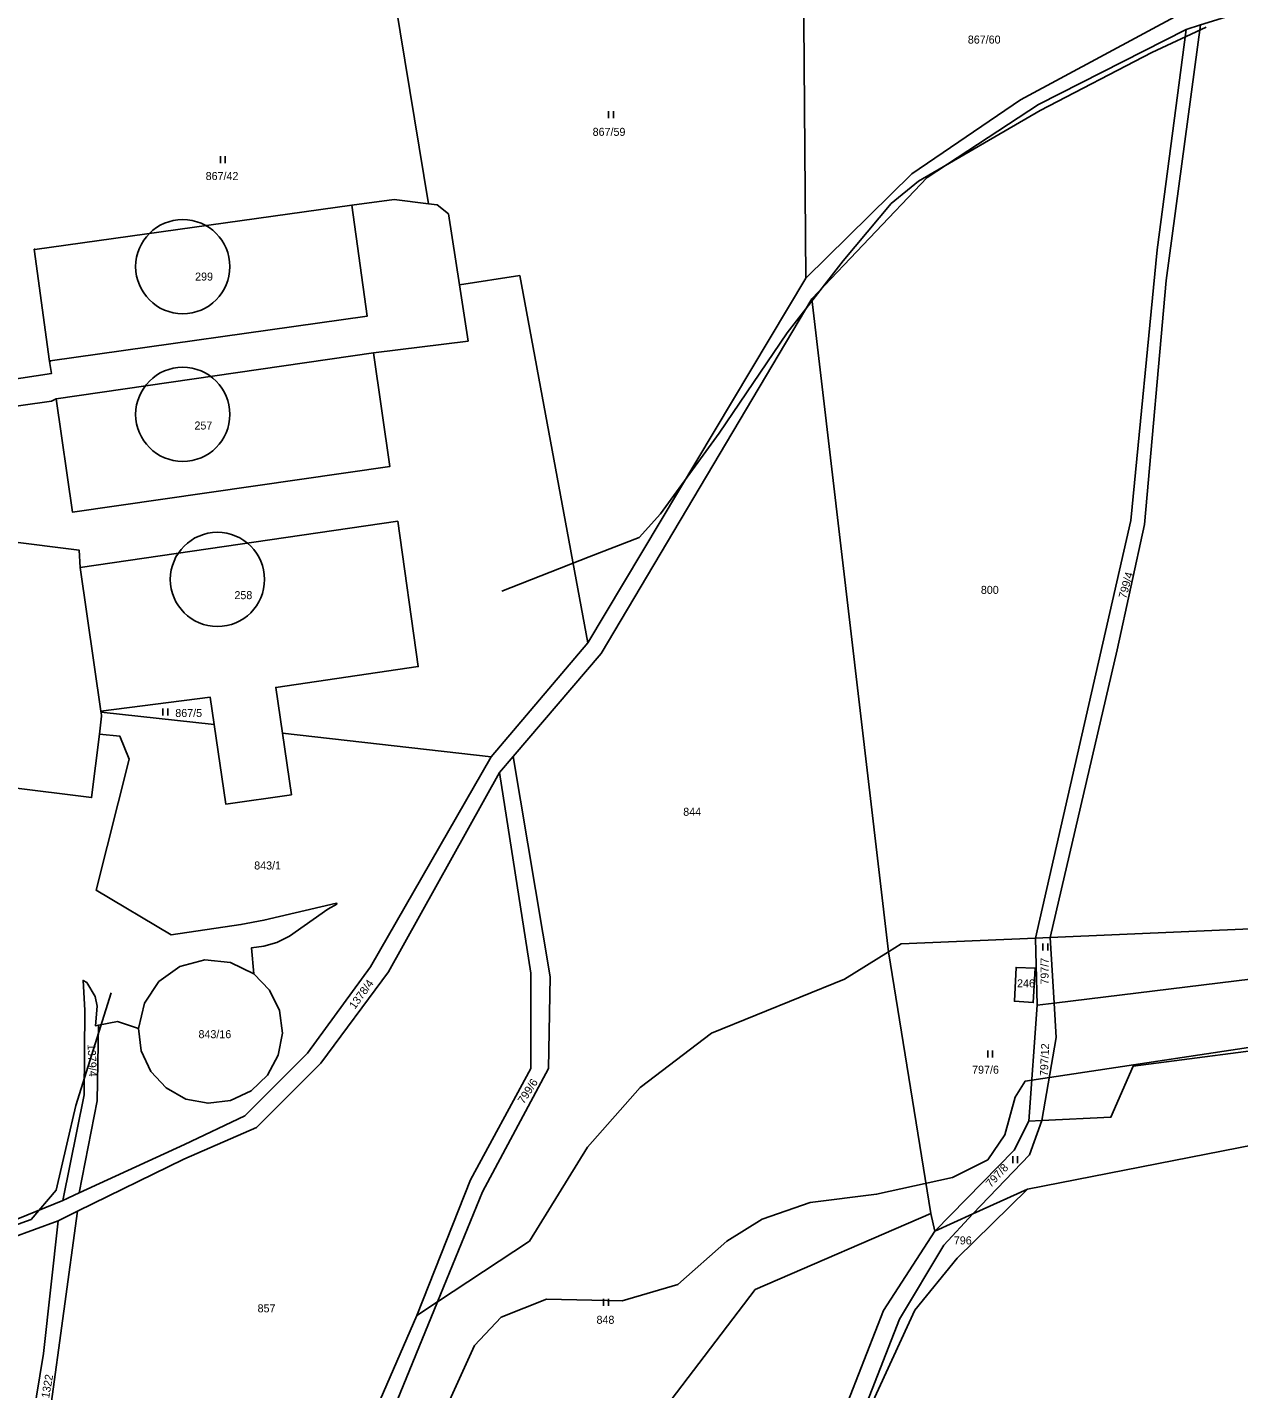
# Model space of a CAD drawing. Extents: x -588699 to -585793, y -1060280 to -1056731.
# Drawn here: x -587657.7 to -587400.4, y -1058097.1 to -1057807.9 of the extents above; entities that cross this region are included whole.
import ezdxf

# ---------------------------------------------------------------- set-up
doc = ezdxf.new("R2010")
doc.units = 0
for name, color, linetype in [('Druh pozemku', 7, 'Continuous'), ('Parcela nároku', 7, 'Continuous'), ('Stavby', 7, 'Continuous'), ('Vnitřní obvod', 7, 'Continuous'), ('Vnější obvod_k šeření', 7, 'Continuous')]:
    doc.layers.add(name, color=color, linetype=linetype)

msp = doc.modelspace()

# ---------------------------------------------------------------- linework, layer by layer
at = {"layer": 'Druh pozemku'}
for p, q in [((-587534.26, -1057825.69), (-587534.26, -1057827.19)), ((-587533.23, -1057827.19), (-587533.23, -1057825.69)), ((-587616.7, -1057835.24), (-587616.7, -1057836.74)), ((-587615.68, -1057836.74), (-587615.68, -1057835.24)), ((-587628.93, -1057952.59), (-587628.93, -1057954.09)), ((-587627.91, -1057954.09), (-587627.91, -1057952.59)), ((-587442.02, -1058002.52), (-587442.02, -1058004.02)), ((-587440.99, -1058004.02), (-587440.99, -1058002.52)), ((-587453.75, -1058025.22), (-587453.75, -1058026.72)), ((-587452.72, -1058026.72), (-587452.72, -1058025.22)), ((-587448.42, -1058047.66), (-587448.42, -1058049.16)), ((-587447.4, -1058049.16), (-587447.4, -1058047.66)), ((-587535.35, -1058077.99), (-587535.35, -1058079.49)), ((-587534.33, -1058079.49), (-587534.33, -1058077.99))]:
    msp.add_line(p, q, dxfattribs=at)
at = {"layer": 'Parcela nároku'}
for points in [[(-587312.56, -1057890.39), (-587316.12, -1057874.39), (-587317.1, -1057862.19), (-587325.59, -1057779.62), (-587335.22, -1057784.42), (-587343.85, -1057787.3), (-587346.29, -1057788.14), (-587408.57, -1057807.33), (-587415.87, -1057861.66), (-587420.43, -1057913.52), (-587426.26, -1057940.15), (-587440.47, -1058001.25), (-587352.15, -1057997.44), (-587314.47, -1057982.24), (-587313.99, -1057978.03), (-587311.62, -1057925.29)], [(-587492.37, -1057861.14), (-587492.96, -1057788.29), (-587571.09, -1057788.73), (-587581.51, -1057790.72), (-587572.5, -1057845.35), (-587570.71, -1057845.56), (-587568.3, -1057847.5), (-587565.96, -1057862.55), (-587553.15, -1057860.62), (-587538.71, -1057938.64)], [(-587456.25, -1057788.08), (-587412.83, -1057787.77), (-587412.18, -1057804.69), (-587446.78, -1057823.29), (-587469.9, -1057838.98), (-587492.37, -1057861.14), (-587492.96, -1057788.29)], [(-587796.39, -1057903.66), (-587660, -1057850.81), (-587663.03, -1057806.28), (-587581.51, -1057790.72), (-587572.5, -1057845.35), (-587579.79, -1057844.47), (-587588.78, -1057845.68), (-587656.11, -1057855.11), (-587656.13, -1057855.01), (-587656.26, -1057855.02), (-587652.99, -1057878.9), (-587652.62, -1057881.45), (-587678.74, -1057885.4), (-587736.55, -1057889.67), (-587738.54, -1057890.04), (-587740.49, -1057890.61), (-587744.19, -1057892.18), (-587745.96, -1057893.26), (-587748.27, -1057895.21), (-587749.59, -1057896.74), (-587751.19, -1057899.32), (-587755.82, -1057909.27)], [(-587442.99, -1057824.27), (-587411.6, -1057808.34), (-587417.77, -1057855.18), (-587423.38, -1057912.65), (-587443.6, -1058001.39), (-587472.12, -1058002.62), (-587474.8, -1058004.29), (-587491.13, -1057865.59), (-587466.62, -1057839.78)], [(-587443.6, -1058001.39), (-587423.38, -1057912.65), (-587417.77, -1057855.18), (-587411.6, -1057808.34), (-587408.57, -1057807.33), (-587415.87, -1057861.66), (-587420.43, -1057913.52), (-587426.26, -1057940.15), (-587440.47, -1058001.25)], [(-587656.13, -1057855.01), (-587656.11, -1057855.11), (-587588.78, -1057845.68), (-587585.52, -1057869.22), (-587652.87, -1057878.76), (-587652.86, -1057878.89), (-587652.99, -1057878.9), (-587656.26, -1057855.02)], [(-587547.07, -1058029.1), (-587546.68, -1058009.62), (-587554.55, -1057962.79), (-587535.86, -1057940.88), (-587491.13, -1057865.59), (-587474.8, -1058004.29), (-587484.15, -1058010.09), (-587512.43, -1058021.56), (-587527.58, -1058033.11), (-587538.76, -1058045.77), (-587551.05, -1058065.74), (-587570.64, -1058078.67), (-587561.04, -1058055.28)], [(-587651.59, -1057886.78), (-587584.21, -1057877.06), (-587580.75, -1057901.19), (-587648.15, -1057910.87)], [(-587678.31, -1057953.8), (-587679.98, -1057967.03), (-587644.08, -1057971.5), (-587642.43, -1057958.05), (-587641.96, -1057954.24), (-587642.06, -1057953.38), (-587642.08, -1057953.18), (-587646.5, -1057922.65), (-587646.71, -1057918.96), (-587736.98, -1057907.6), (-587737.31, -1057910.17), (-587741.31, -1057941.74), (-587710.62, -1057945.62), (-587706.12, -1057946.19), (-587706.59, -1057950.21)], [(-587603.55, -1057957.81), (-587604.97, -1057948.1), (-587574.7, -1057943.67), (-587579.06, -1057912.82), (-587646.5, -1057922.65), (-587642.08, -1057953.18), (-587618.9, -1057950.15), (-587618.05, -1057956.01), (-587615.59, -1057972.9), (-587601.63, -1057970.93)], [(-587642.08, -1057953.18), (-587618.9, -1057950.15), (-587618.05, -1057956.01), (-587642.06, -1057953.38)], [(-587615.59, -1057972.9), (-587618.05, -1057956.01), (-587642.06, -1057953.38), (-587641.96, -1057954.24), (-587642.43, -1057958.05), (-587638.07, -1057958.5), (-587636.1, -1057963.37), (-587643.09, -1057991.2), (-587627.21, -1058000.7), (-587612.36, -1057998.49), (-587607.48, -1057997.56), (-587592.07, -1057993.92), (-587591.97, -1057994.13), (-587593.9, -1057995.22), (-587602.06, -1058000.97), (-587604.77, -1058002.28), (-587607.5, -1058003.05), (-587610.12, -1058003.47), (-587609.64, -1058008.99), (-587606.3, -1058012.45), (-587604.2, -1058016.78), (-587603.55, -1058021.54), (-587604.42, -1058026.27), (-587606.71, -1058030.5), (-587610.2, -1058033.81), (-587614.55, -1058035.86), (-587619.32, -1058036.46), (-587624.04, -1058035.55), (-587628.25, -1058033.21), (-587631.52, -1058029.69), (-587633.53, -1058025.32), (-587634.08, -1058020.54), (-587638.55, -1058019.09), (-587642.6, -1058019.86), (-587642.88, -1058035.96), (-587646.72, -1058055.5), (-587624.31, -1058045.24), (-587611.52, -1058039.12), (-587598.21, -1058025.84), (-587584.85, -1058007.46), (-587559.24, -1057962.86), (-587603.55, -1057957.81), (-587601.63, -1057970.93)], [(-587574.98, -1058081.54), (-587563.6, -1058052.72), (-587550.81, -1058029.1), (-587550.81, -1058008.83), (-587557.43, -1057966.16), (-587554.55, -1057962.79), (-587546.68, -1058009.62), (-587547.07, -1058029.1), (-587561.04, -1058055.28), (-587570.64, -1058078.67)], [(-587652.91, -1058101.9), (-587657.5, -1058126.98), (-587617.79, -1058137.08), (-587613.52, -1058137.19), (-587597.84, -1058140.77), (-587593.18, -1058123.42), (-587574.98, -1058081.54), (-587563.6, -1058052.72), (-587550.81, -1058029.1), (-587550.81, -1058008.83), (-587557.43, -1057966.16), (-587581.01, -1058008.5), (-587595.41, -1058027.92), (-587609.08, -1058041.61), (-587624.52, -1058048.32), (-587647.09, -1058059.4)], [(-587440.47, -1058001.25), (-587352.15, -1057997.44), (-587314.47, -1057982.24), (-587315.51, -1057988.87), (-587318.68, -1057989.84), (-587328.06, -1058001.49), (-587439.66, -1058015.2)], [(-587318.68, -1057989.84), (-587328.06, -1058001.49), (-587439.66, -1058015.2), (-587439.24, -1058022.46), (-587442.28, -1058040.11), (-587427.58, -1058039.43), (-587422.89, -1058028.6), (-587351.1, -1058019.22), (-587345.44, -1058028.92), (-587330.9, -1058019.86), (-587320.02, -1058017.68), (-587315.51, -1057988.87)], [(-587474.8, -1058004.29), (-587472.12, -1058002.62), (-587443.6, -1058001.39), (-587443.26, -1058015.64), (-587445.04, -1058040.24), (-587448.14, -1058046.43), (-587464.99, -1058063.65), (-587465.82, -1058059.86)], [(-587439.66, -1058015.2), (-587440.47, -1058001.25), (-587443.6, -1058001.39), (-587443.26, -1058015.64)], [(-587527.58, -1058033.11), (-587512.43, -1058021.56), (-587484.15, -1058010.09), (-587474.8, -1058004.29), (-587465.82, -1058059.86), (-587503.14, -1058076.04), (-587532.94, -1058115.16), (-587546.85, -1058140.39), (-587566.06, -1058182.4), (-587574.29, -1058191.87), (-587590.81, -1058161.45), (-587593.08, -1058145.43), (-587589.69, -1058125.26), (-587570.64, -1058078.67), (-587551.05, -1058065.74), (-587538.76, -1058045.77)], [(-587609.64, -1058008.99), (-587606.3, -1058012.45), (-587604.2, -1058016.78), (-587603.55, -1058021.54), (-587604.42, -1058026.27), (-587606.71, -1058030.5), (-587610.2, -1058033.81), (-587614.55, -1058035.86), (-587619.32, -1058036.46), (-587624.04, -1058035.55), (-587628.25, -1058033.21), (-587631.52, -1058029.69), (-587633.53, -1058025.32), (-587634.08, -1058020.54), (-587632.86, -1058015.18), (-587629.82, -1058010.59), (-587625.35, -1058007.39), (-587620.03, -1058005.97), (-587614.56, -1058006.53)], [(-587447.72, -1058007.58), (-587448.1, -1058014.79), (-587444.08, -1058015.07), (-587443.67, -1058007.79)], [(-587444.08, -1058015.07), (-587448.1, -1058014.79), (-587447.72, -1058007.58), (-587443.67, -1058007.79)], [(-587650.19, -1058057.14), (-587645.67, -1058034.66), (-587645.51, -1058016.71), (-587645.88, -1058010.35), (-587645.07, -1058010.81), (-587643.3, -1058013.77), (-587642.9, -1058015.84), (-587643.28, -1058019.99), (-587642.6, -1058019.86), (-587642.88, -1058035.96), (-587646.72, -1058055.5)], [(-587439.66, -1058015.2), (-587439.24, -1058022.46), (-587442.28, -1058040.11), (-587445.04, -1058040.24), (-587443.26, -1058015.64)], [(-587444.9, -1058047.44), (-587442.28, -1058040.11), (-587427.58, -1058039.43), (-587422.89, -1058028.6), (-587351.1, -1058019.22), (-587345.44, -1058028.92), (-587353.28, -1058031.95), (-587379.52, -1058038.97), (-587393.66, -1058044.61), (-587445.31, -1058054.69), (-587456.91, -1058059.97)], [(-587345.44, -1058028.92), (-587320.47, -1058029.95), (-587326.37, -1058086.73), (-587339.42, -1058135.2), (-587351.4, -1058206.3), (-587377.92, -1058277.75), (-587409.09, -1058258.83), (-587438.17, -1058230.02), (-587444.54, -1058218.88), (-587478.83, -1058188.89), (-587488.81, -1058140.74), (-587488.94, -1058128.88), (-587485.87, -1058116.62), (-587469.24, -1058080.38), (-587460.27, -1058069.38), (-587445.31, -1058054.69), (-587393.66, -1058044.61), (-587379.52, -1058038.97), (-587353.28, -1058031.95)], [(-587464.99, -1058063.65), (-587448.14, -1058046.43), (-587445.04, -1058040.24), (-587442.28, -1058040.11), (-587444.9, -1058047.44), (-587456.91, -1058059.97)], [(-587472.47, -1058082.32), (-587463.05, -1058066.61), (-587456.91, -1058059.97), (-587445.31, -1058054.69), (-587460.27, -1058069.38), (-587469.24, -1058080.38), (-587485.87, -1058116.62)], [(-587660.3, -1058126.28), (-587654.29, -1058089.61), (-587651.15, -1058061.4), (-587647.09, -1058059.4), (-587652.91, -1058101.9), (-587657.5, -1058126.98)], [(-587546.85, -1058140.39), (-587566.06, -1058182.4), (-587574.29, -1058191.87), (-587567.55, -1058198.39), (-587566.06, -1058207.06), (-587556.73, -1058212.76), (-587541.57, -1058219.62), (-587532.69, -1058221.91), (-587500.54, -1058148.42), (-587493.05, -1058130.11), (-587488.27, -1058112.18), (-587475.92, -1058080.51), (-587464.99, -1058063.65), (-587465.82, -1058059.86), (-587503.14, -1058076.04), (-587532.94, -1058115.16)], [(-587488.27, -1058112.18), (-587493.05, -1058130.11), (-587492.55, -1058139.05), (-587490.61, -1058153.54), (-587481.48, -1058191.87), (-587482.06, -1058216.46), (-587485.02, -1058231.04), (-587489.32, -1058237.37), (-587486.6, -1058238.91), (-587482.8, -1058233.27), (-587479.34, -1058217.02), (-587478.55, -1058195.26), (-587478.83, -1058188.89), (-587488.81, -1058140.74), (-587488.94, -1058128.88), (-587485.87, -1058116.62), (-587472.47, -1058082.32), (-587463.05, -1058066.61), (-587456.91, -1058059.97), (-587464.99, -1058063.65), (-587475.92, -1058080.51)], [(-587666.34, -1058066.98), (-587690.45, -1058069.72), (-587696.04, -1058088.13), (-587696.51, -1058092.47), (-587698.26, -1058096.54), (-587684.71, -1058100.39), (-587689.87, -1058118.99), (-587660.3, -1058126.28), (-587654.29, -1058089.61), (-587651.15, -1058061.4)], [(-587574.98, -1058081.54), (-587570.64, -1058078.67), (-587589.69, -1058125.26), (-587596.46, -1058144.77), (-587597.84, -1058140.77), (-587593.18, -1058123.42)]]:
    msp.add_lwpolyline(points, close=True, dxfattribs=at)
for points in [[(-587667.44, -1058064.14), (-587650.19, -1058057.14), (-587646.72, -1058055.5), (-587624.31, -1058045.24), (-587611.52, -1058039.12), (-587598.21, -1058025.84), (-587584.85, -1058007.46), (-587559.24, -1057962.86), (-587538.71, -1057938.64), (-587492.37, -1057861.14), (-587469.9, -1057838.98), (-587446.78, -1057823.29), (-587412.18, -1057804.69)], [(-587408.57, -1057807.33), (-587411.6, -1057808.34), (-587442.99, -1057824.27), (-587466.62, -1057839.78), (-587491.13, -1057865.59), (-587535.86, -1057940.88), (-587554.55, -1057962.79), (-587557.43, -1057966.16), (-587581.01, -1058008.5), (-587595.41, -1058027.92), (-587609.08, -1058041.61), (-587624.52, -1058048.32), (-587647.09, -1058059.4), (-587651.15, -1058061.4), (-587666.34, -1058066.98)], [(-587678.74, -1057885.4), (-587652.62, -1057881.45), (-587652.99, -1057878.9), (-587652.86, -1057878.89), (-587652.87, -1057878.76), (-587585.52, -1057869.22), (-587588.78, -1057845.68), (-587579.79, -1057844.47), (-587572.5, -1057845.35), (-587570.71, -1057845.56), (-587568.3, -1057847.5), (-587565.96, -1057862.55), (-587564.1, -1057874.52), (-587584.21, -1057877.06), (-587651.59, -1057886.78), (-587652.58, -1057887.32), (-587666.22, -1057889.22)], [(-587736.98, -1057907.6), (-587646.71, -1057918.96), (-587646.5, -1057922.65), (-587579.06, -1057912.82), (-587574.7, -1057943.67), (-587604.97, -1057948.1), (-587603.55, -1057957.81), (-587559.24, -1057962.86), (-587538.71, -1057938.64), (-587553.15, -1057860.62), (-587565.96, -1057862.55), (-587564.1, -1057874.52), (-587584.21, -1057877.06), (-587580.75, -1057901.19), (-587648.15, -1057910.87), (-587651.59, -1057886.78), (-587652.58, -1057887.32), (-587666.22, -1057889.22)], [(-587679.98, -1057967.03), (-587644.08, -1057971.5), (-587642.43, -1057958.05), (-587638.07, -1057958.5), (-587636.1, -1057963.37), (-587643.09, -1057991.2), (-587627.21, -1058000.7), (-587612.36, -1057998.49), (-587607.48, -1057997.56), (-587592.07, -1057993.92), (-587591.97, -1057994.13), (-587593.9, -1057995.22), (-587602.06, -1058000.97), (-587604.77, -1058002.28), (-587607.5, -1058003.05), (-587610.12, -1058003.47), (-587609.64, -1058008.99), (-587614.56, -1058006.53), (-587620.03, -1058005.97), (-587625.35, -1058007.39), (-587629.82, -1058010.59), (-587632.86, -1058015.18), (-587634.08, -1058020.54), (-587638.55, -1058019.09), (-587642.6, -1058019.86), (-587643.28, -1058019.99), (-587642.9, -1058015.84), (-587643.3, -1058013.77), (-587645.07, -1058010.81), (-587645.88, -1058010.35), (-587645.51, -1058016.71), (-587645.67, -1058034.66), (-587650.19, -1058057.14), (-587667.44, -1058064.14)]]:
    msp.add_lwpolyline(points, dxfattribs=at)
at = {"layer": 'Stavby'}
for centre in [(-587624.72, -1057858.72), (-587624.72, -1057890.1), (-587617.36, -1057925.16)]:
    msp.add_circle(centre, 10, dxfattribs=at)
at = {"layer": 'Vnitřní obvod'}
for points in [[(-587556.94, -1057927.66), (-587538.42, -1057920.4), (-587527.77, -1057916.23), (-587523.22, -1057911.24), (-587510.76, -1057894.07), (-587496.34, -1057872.76), (-587484.47, -1057857.5), (-587474.24, -1057845.31), (-587468.47, -1057840.56), (-587442.61, -1057825.53), (-587418.93, -1057813.25), (-587407.35, -1057807.85)], [(-587783.82, -1058093.04), (-587767.38, -1058087.04), (-587734.9, -1058078), (-587714.18, -1058072.23), (-587692.48, -1058068.9), (-587668.23, -1058065.18), (-587656.94, -1058061.16), (-587651.59, -1058054.92), (-587649.31, -1058045.11), (-587647.4, -1058036.91), (-587639.95, -1058012.99)]]:
    msp.add_lwpolyline(points, dxfattribs=at)
at = {"layer": 'Vnější obvod_k šeření'}
msp.add_lwpolyline([(-587598.78, -1058147.31), (-587587.54, -1058137.18), (-587578.39, -1058122.34), (-587562.78, -1058087.91), (-587557.09, -1058081.9), (-587547.48, -1058078.1), (-587531.42, -1058078.42), (-587519.59, -1058074.95), (-587509.13, -1058065.73), (-587501.68, -1058061.09), (-587491.48, -1058057.56), (-587477.36, -1058055.8), (-587461.22, -1058052.2), (-587453.76, -1058048.47), (-587450.1, -1058043.17), (-587447.95, -1058035.13), (-587445.79, -1058031.73), (-587382.9, -1058022.25), (-587318.71, -1058013.6), (-587259.11, -1057994.38), (-587212.43, -1057983.28), (-587175.02, -1057974.24), (-587119.54, -1057948.26)], dxfattribs=at)

# ---------------------------------------------------------------- texts
at = {"layer": 'Parcela nároku'}
for s, p in [('867/60', (-587457.98, -1057811.33)), ('867/59', (-587537.66, -1057830.93)), ('867/42', (-587619.85, -1057840.32)), ('299', (-587622.09, -1057861.68)), ('257', (-587622.23, -1057893.32)), ('800', (-587455.21, -1057928.24)), ('258', (-587613.74, -1057929.36)), ('867/5', (-587626.3, -1057954.39)), ('844', (-587518.42, -1057975.38)), ('843/1', (-587609.54, -1057986.79)), ('246', (-587447.53, -1058011.83)), ('843/16', (-587621.37, -1058022.63)), ('797/6', (-587457.07, -1058030.17)), ('796', (-587460.95, -1058066.44)), ('857', (-587608.82, -1058080.87)), ('848', (-587536.84, -1058083.31))]:
    msp.add_text(s, height=1.7, dxfattribs=at).set_placement(p)
for s, rotation, p in [('799/4', 74.3022, (-587424.38, -1057929.36)), ('797/7', 90, (-587440.83, -1058011.25)), ('1378/4', 54, (-587588.16, -1058016.6)), ('1379/4', 272.8, (-587644.95, -1058023.91)), ('797/12', 87.683, (-587440.98, -1058030.73)), ('799/6', 57.2005, (-587552.28, -1058036.73)), ('797/8', 47.3533, (-587453.09, -1058054.45)), ('1322', 80.1345, (-587653.1, -1058099.2))]:
    msp.add_text(s, height=1.7, rotation=rotation, dxfattribs=at).set_placement(p)

doc.saveas('drawing.dxf')
